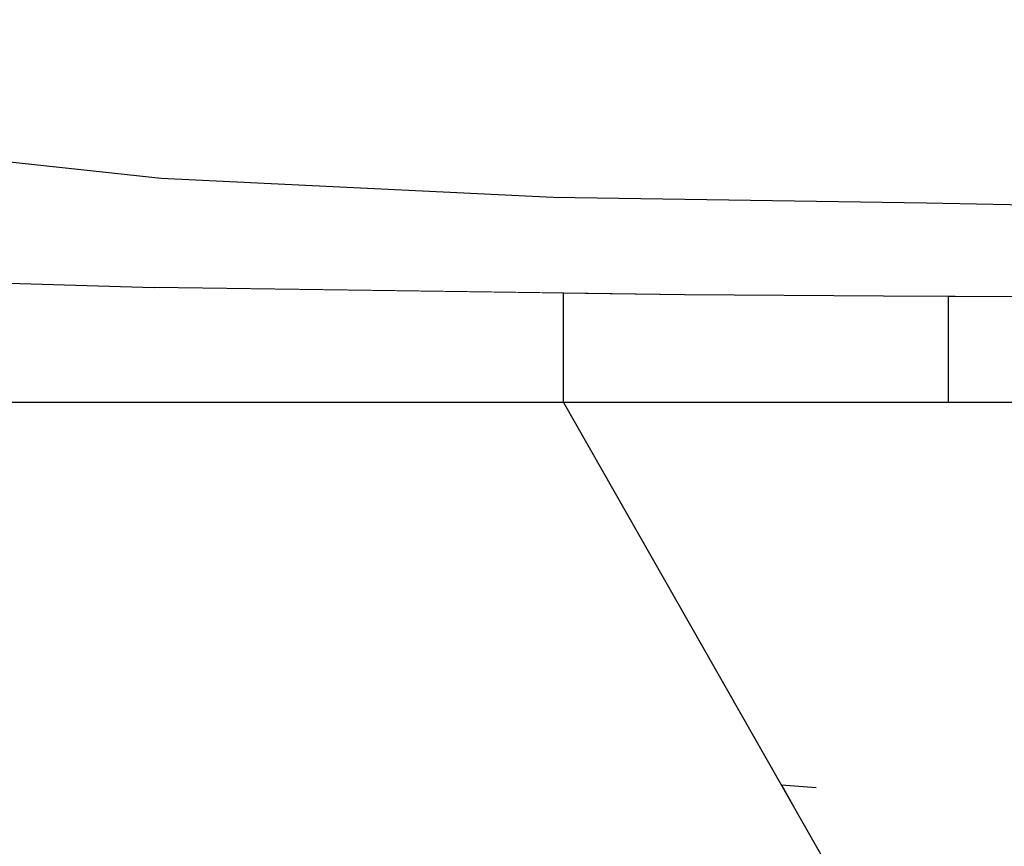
# Model space of a CAD drawing. Header units: millimetres. Extents: x -36478 to 31050, y -14815 to 11827.
# Tile 649 of 656: x -1323 to -1232, y 3764 to 3840. Entities that reach past the tile are written whole.
import ezdxf

# ---------------------------------------------------------------- set-up
doc = ezdxf.new("R2010")
doc.units = ezdxf.units.MM
doc.header["$MEASUREMENT"] = 0
doc.linetypes.add('Wipeout_Contour', pattern=[1000, 0, -1000])
for name, color, linetype in [('Nové_Interiér - nábytek', 7, 'Continuous'), ('Nové_Kóty - SP', 7, 'Continuous'), ('Nové_Výplně - Povrchové', 7, 'Continuous')]:
    doc.layers.add(name, color=color, linetype=linetype)
doc.styles.add('GENEROVANÝ_STYL_2', font='txt')
doc.dimstyles.new('GENEROVANÝ_STYL__1', dxfattribs={"dimtxt": 125, "dimasz": 190, "dimexe": 0.18, "dimexo": 300, "dimgap": 0, "dimtad": 1, "dimdec": 0, "dimzin": 0, "dimdsep": 46, "dimtxsty": 'GENEROVANÝ_STYL_2', "dimblk": 'ARROWHEAD_6', "dimblk1": 'ARROWHEAD_6', "dimblk2": 'ARROWHEAD_6', "dimcen": 0.09, "dimclrd": 1, "dimclre": 1, "dimclrt": 1, "dimazin": 0, "dimtfac": 1, "dimtdec": 4, "dimtmove": 0, "dimatfit": 3, "dimfxl": 1, "dimtolj": 1, "dimtzin": 0, "dimarcsym": 0})

# ---------------------------------------------------------------- blocks, each defined once
blk = doc.blocks.new('*D6333')
at = {"layer": 'Nové_Kóty - SP', "color": 1, "linetype": 'Continuous', "lineweight": 25}
for p, q in [((1592.495, 10900.318), (1592.495, 11050.318)), ((1692.495, 10800.318), (1492.495, 11000.318)), ((1779.995, 10900.318), (1292.495, 10900.318)), ((1592.495, 200), (1592.495, 10900.318)), ((1492.495, 300), (1692.495, 100)), ((1779.995, 200), (1292.495, 200)), ((1592.495, -398.512), (1592.495, 200))]:
    blk.add_line(p, q, dxfattribs=at)
at = {"layer": 'Nové_Kóty - SP', "color": 1, "lineweight": 25, "insert": (1567.495, 5289.016), "char_height": 125, "attachment_point": 7, "rotation": 90, "style": 'GENEROVANÝ_STYL_2'}
blk.add_mtext('\\A1;{\\pql;\\fArial|b0|i0|c0|p38;10\xa0700}', dxfattribs=at)
blk = doc.blocks.new('ARROWHEAD_6')
at = {"color": 0, "linetype": 'Continuous', "lineweight": 0}
for p, q in [((-0.5, -0.5), (0.5, 0.5)), ((0, 0), (-1, 0))]:
    blk.add_line(p, q, dxfattribs=at)
blk = doc.blocks.new('*D6426')
at = {"layer": 'Nové_Kóty - SP', "color": 1, "linetype": 'Continuous', "lineweight": 25}
for p, q in [((-3281.299, 5680), (-3081.299, 5480)), ((-2993.799, 5580), (-3481.299, 5580)), ((-3181.299, 3480), (-3181.299, 5580)), ((-3281.299, 3580), (-3081.299, 3380)), ((-2881.299, 3480), (-3368.799, 3480))]:
    blk.add_line(p, q, dxfattribs=at)
at = {"layer": 'Nové_Kóty - SP', "color": 1, "lineweight": 25, "insert": (-3206.299, 4316.286), "char_height": 125, "attachment_point": 7, "rotation": 90, "style": 'GENEROVANÝ_STYL_2'}
blk.add_mtext('\\A1;{\\pql;\\fArial|b0|i0|c0|p38;2\xa0100}', dxfattribs=at)
blk = doc.blocks.new('*D6432')
at = {"layer": 'Nové_Kóty - SP', "color": 1, "linetype": 'Continuous', "lineweight": 25}
for p, q in [((-4619.033, 6279.617), (-4819.033, 6479.617)), ((-4419.033, 6379.617), (-4906.533, 6379.617)), ((-4719.033, 3480), (-4719.033, 6379.617)), ((-4819.033, 3580), (-4619.033, 3380)), ((-4419.033, 3480), (-4906.533, 3480))]:
    blk.add_line(p, q, dxfattribs=at)
at = {"layer": 'Nové_Kóty - SP', "color": 1, "lineweight": 25, "char_height": 125, "attachment_point": 7, "rotation": 90, "style": 'GENEROVANÝ_STYL_2'}
for s, insert in [('\\A1;{\\pql;\\fArial|b0|i0|c0|p38;100}', (-4744.033, 5995.044)), ('\\A1;{\\pql;\\fArial|b0|i0|c0|p38;2\xa0900}', (-4744.033, 4573.808))]:
    blk.add_mtext(s, dxfattribs=dict(at, insert=insert))
blk = doc.blocks.new('*D6441')
at = {"layer": 'Nové_Kóty - SP', "color": 1, "linetype": 'Continuous', "lineweight": 25}
for p, q in [((-2766.077, 6230), (-2766.077, 6380)), ((-2666.077, 6130), (-2866.077, 6330)), ((-2466.077, 6230), (-2953.577, 6230)), ((-2766.077, 3480), (-2766.077, 6230)), ((-2866.077, 3580), (-2666.077, 3380)), ((-2666.077, 3330.351), (-2866.077, 3530.351)), ((-2466.077, 3480), (-2953.577, 3480))]:
    blk.add_line(p, q, dxfattribs=at)
at = {"layer": 'Nové_Kóty - SP', "color": 1, "lineweight": 25, "char_height": 125, "attachment_point": 7, "rotation": 90, "style": 'GENEROVANÝ_STYL_2'}
for s, insert in [('\\A1;{\\pql;\\fArial|b0|i0|c0|p38;2\xa0750}', (-2791.077, 4641.286)), ('\\A1;{\\pql;\\fArial|b0|i0|c0|p38;50}', (-2613.267, 3511.341))]:
    blk.add_mtext(s, dxfattribs=dict(at, insert=insert))

msp = doc.modelspace()

# ---------------------------------------------------------------- wipeouts: each hides what was drawn before it
at = {"color": 254, "linetype": 'Wipeout_Contour', "lineweight": 0, "ltscale": 12181.18148}
msp.add_wipeout([(-1279.691, 3835.697), (-1333.269, 3838.945), (-1332.402, 3850.152)], dxfattribs=at).dxf.layer = 'Nové_Výplně - Povrchové'
at = {"color": 254, "linetype": 'Wipeout_Contour', "lineweight": 0, "ltscale": 12138.489551}
msp.add_wipeout([(-1334.759, 3820.039), (-1319.235, 3818.446), (-1350.074, 3820.036)], dxfattribs=at).dxf.layer = 'Nové_Výplně - Povrchové'
at = {"color": 254, "linetype": 'Wipeout_Contour', "lineweight": 0, "ltscale": 12140.287393}
msp.add_wipeout([(-1338.16, 3816.734), (-1384.737, 3817.854), (-1310.926, 3815.572)], dxfattribs=at).dxf.layer = 'Nové_Výplně - Povrchové'
at = {"color": 254, "linetype": 'Wipeout_Contour', "lineweight": 0, "ltscale": 12023.080258}
msp.add_wipeout([(-1243.556, 3814.786), (-1229.822, 3814.758), (-1211.377, 3814.663)], dxfattribs=at).dxf.layer = 'Nové_Výplně - Povrchové'

# ---------------------------------------------------------------- next in the draw order: wipeouts: each hides what was drawn before it
at = {"color": 254, "linetype": 'Wipeout_Contour', "lineweight": 0, "ltscale": 12172.399869}
msp.add_wipeout([(-1279.691, 3835.697), (-1332.402, 3850.152), (-1279.518, 3847.049)], dxfattribs=at).dxf.layer = 'Nové_Výplně - Povrchové'
at = {"color": 254, "linetype": 'Wipeout_Contour', "lineweight": 0, "ltscale": 12125.699099}
msp.add_wipeout([(-1319.235, 3818.446), (-1305.023, 3817.295), (-1350.074, 3820.036)], dxfattribs=at).dxf.layer = 'Nové_Výplně - Povrchové'
at = {"color": 254, "linetype": 'Wipeout_Contour', "lineweight": 0, "ltscale": 12021.954275}
msp.add_wipeout([(-1227.269, 3814.716), (-1243.556, 3814.786), (-1211.377, 3814.663)], dxfattribs=at).dxf.layer = 'Nové_Výplně - Povrchové'

# ---------------------------------------------------------------- next in the draw order: wipeouts: each hides what was drawn before it
at = {"color": 254, "linetype": 'Wipeout_Contour', "lineweight": 0, "ltscale": 12166.631797}
msp.add_wipeout([(-1306.373, 3829.65), (-1332.61, 3831.717), (-1333.269, 3838.945)], dxfattribs=at).dxf.layer = 'Nové_Výplně - Povrchové'
at = {"color": 254, "linetype": 'Wipeout_Contour', "lineweight": 0, "ltscale": 12038.388658}
msp.add_wipeout([(-1243.556, 3814.786), (-1261.929, 3814.903), (-1229.822, 3814.758)], dxfattribs=at).dxf.layer = 'Nové_Výplně - Povrchové'

# ---------------------------------------------------------------- next in the draw order: wipeouts: each hides what was drawn before it
at = {"color": 254, "linetype": 'Wipeout_Contour', "lineweight": 0, "ltscale": 12125.010037}
msp.add_wipeout([(-1279.691, 3835.697), (-1279.529, 3826.921), (-1306.373, 3829.65)], dxfattribs=at).dxf.layer = 'Nové_Výplně - Povrchové'
at = {"color": 254, "linetype": 'Wipeout_Contour', "lineweight": 0, "ltscale": 12076.910047}
msp.add_wipeout([(-1279.085, 3815.881), (-1305.023, 3817.295), (-1261.929, 3814.903)], dxfattribs=at).dxf.layer = 'Nové_Výplně - Povrchové'

# ---------------------------------------------------------------- next in the draw order: wipeouts: each hides what was drawn before it
at = {"color": 254, "linetype": 'Wipeout_Contour', "lineweight": 0, "ltscale": 12153.893742}
msp.add_wipeout([(-1333.269, 3838.945), (-1279.691, 3835.697), (-1306.373, 3829.65)], dxfattribs=at).dxf.layer = 'Nové_Výplně - Povrchové'
at = {"color": 254, "linetype": 'Wipeout_Contour', "lineweight": 0, "ltscale": 12052.851825}
msp.add_wipeout([(-1237.473, 3814.907), (-1279.085, 3815.881), (-1261.929, 3814.903)], dxfattribs=at).dxf.layer = 'Nové_Výplně - Povrchové'

# ---------------------------------------------------------------- next in the draw order: wipeouts: each hides what was drawn before it
at = {"color": 254, "linetype": 'Wipeout_Contour', "lineweight": 0, "ltscale": 12123.477626}
msp.add_wipeout([(-1279.691, 3835.697), (-1227.298, 3834.617), (-1279.518, 3847.049)], dxfattribs=at).dxf.layer = 'Nové_Výplně - Povrchové'
at = {"color": 254, "linetype": 'Wipeout_Contour', "lineweight": 0, "ltscale": 12153.15279}
msp.add_wipeout([(-1310.27, 3825.682), (-1331.011, 3827.934), (-1332.61, 3831.717)], dxfattribs=at).dxf.layer = 'Nové_Výplně - Povrchové'
at = {"color": 254, "linetype": 'Wipeout_Contour', "lineweight": 0, "ltscale": 12097.044758}
msp.add_wipeout([(-1338.16, 3816.734), (-1310.926, 3815.572), (-1261.929, 3814.903)], dxfattribs=at).dxf.layer = 'Nové_Výplně - Povrchové'
at = {"color": 254, "linetype": 'Wipeout_Contour', "lineweight": 0, "ltscale": 12020.555125}
msp.add_wipeout([(-1237.473, 3814.907), (-1210.599, 3814.717), (-1229.822, 3814.758)], dxfattribs=at).dxf.layer = 'Nové_Výplně - Povrchové'

# ---------------------------------------------------------------- next in the draw order: wipeouts: each hides what was drawn before it
at = {"color": 254, "linetype": 'Wipeout_Contour', "lineweight": 0, "ltscale": 12118.068589}
msp.add_wipeout([(-1227.712, 3845.835), (-1279.518, 3847.049), (-1227.298, 3834.617)], dxfattribs=at).dxf.layer = 'Nové_Výplně - Povrchové'
at = {"color": 254, "linetype": 'Wipeout_Contour', "lineweight": 0, "ltscale": 12147.274852}
msp.add_wipeout([(-1332.61, 3831.717), (-1306.373, 3829.65), (-1310.27, 3825.682)], dxfattribs=at).dxf.layer = 'Nové_Výplně - Povrchové'
at = {"color": 254, "linetype": 'Wipeout_Contour', "lineweight": 0, "ltscale": 12129.927434}
msp.add_wipeout([(-1338.16, 3816.734), (-1350.074, 3820.036), (-1305.023, 3817.295)], dxfattribs=at).dxf.layer = 'Nové_Výplně - Povrchové'
at = {"color": 254, "linetype": 'Wipeout_Contour', "lineweight": 0, "ltscale": 12037.427087}
msp.add_wipeout([(-1229.822, 3814.758), (-1261.929, 3814.903), (-1237.473, 3814.907)], dxfattribs=at).dxf.layer = 'Nové_Výplně - Povrchové'

# ---------------------------------------------------------------- next in the draw order: wipeouts: each hides what was drawn before it
at = {"color": 254, "linetype": 'Wipeout_Contour', "lineweight": 0, "ltscale": 12125.039729}
msp.add_wipeout([(-1306.373, 3829.65), (-1279.529, 3826.921), (-1310.27, 3825.682)], dxfattribs=at).dxf.layer = 'Nové_Výplně - Povrchové'
at = {"color": 254, "linetype": 'Wipeout_Contour', "lineweight": 0, "ltscale": 12031.501791}
msp.add_wipeout([(-1237.473, 3814.907), (-1241.654, 3819.086), (-1207.407, 3818.482)], dxfattribs=at).dxf.layer = 'Nové_Výplně - Povrchové'
at = {"color": 254, "linetype": 'Wipeout_Contour', "lineweight": 0, "ltscale": 12097.165259}
msp.add_wipeout([(-1305.023, 3817.295), (-1338.16, 3816.734), (-1261.929, 3814.903)], dxfattribs=at).dxf.layer = 'Nové_Výplně - Povrchové'

# ---------------------------------------------------------------- next in the draw order: wipeouts: each hides what was drawn before it
at = {"color": 254, "linetype": 'Wipeout_Contour', "lineweight": 0, "ltscale": 12106.032203}
msp.add_wipeout([(-1253.205, 3827.934), (-1279.691, 3835.697), (-1279.529, 3826.921)], dxfattribs=at).dxf.layer = 'Nové_Výplně - Povrchové'
at = {"color": 254, "linetype": 'Wipeout_Contour', "lineweight": 0, "ltscale": 12067.34033}
msp.add_wipeout([(-1279.085, 3815.881), (-1241.654, 3819.086), (-1274.687, 3819.63)], dxfattribs=at).dxf.layer = 'Nové_Výplně - Povrchové'
at = {"color": 254, "linetype": 'Wipeout_Contour', "lineweight": 0, "ltscale": 12017.313147}
msp.add_wipeout([(-1237.473, 3814.907), (-1207.407, 3818.482), (-1210.599, 3814.717)], dxfattribs=at).dxf.layer = 'Nové_Výplně - Povrchové'

# ---------------------------------------------------------------- next in the draw order: wipeouts: each hides what was drawn before it
at = {"color": 254, "linetype": 'Wipeout_Contour', "lineweight": 0, "ltscale": 12072.424243}
msp.add_wipeout([(-1227.298, 3834.617), (-1228.573, 3826.052), (-1253.205, 3827.934)], dxfattribs=at).dxf.layer = 'Nové_Výplně - Povrchové'
at = {"color": 254, "linetype": 'Wipeout_Contour', "lineweight": 0, "ltscale": 12050.877881}
msp.add_wipeout([(-1279.085, 3815.881), (-1237.473, 3814.907), (-1241.654, 3819.086)], dxfattribs=at).dxf.layer = 'Nové_Výplně - Povrchové'

# ---------------------------------------------------------------- next in the draw order: wipeouts: each hides what was drawn before it
at = {"color": 254, "linetype": 'Wipeout_Contour', "lineweight": 0, "ltscale": 12097.971372}
msp.add_wipeout([(-1279.691, 3835.697), (-1253.205, 3827.934), (-1227.298, 3834.617)], dxfattribs=at).dxf.layer = 'Nové_Výplně - Povrchové'
at = {"color": 254, "linetype": 'Wipeout_Contour', "lineweight": 0, "ltscale": 12100.715888}
msp.add_wipeout([(-1305.023, 3817.295), (-1310.538, 3821.358), (-1274.687, 3819.63)], dxfattribs=at).dxf.layer = 'Nové_Výplně - Povrchové'

# ---------------------------------------------------------------- next in the draw order: wipeouts: each hides what was drawn before it
at = {"color": 254, "linetype": 'Wipeout_Contour', "lineweight": 0, "ltscale": 12077.44788}
msp.add_wipeout([(-1253.205, 3827.934), (-1274.073, 3823.927), (-1239.61, 3823.398)], dxfattribs=at).dxf.layer = 'Nové_Výplně - Povrchové'
at = {"color": 254, "linetype": 'Wipeout_Contour', "lineweight": 0, "ltscale": 12085.466244}
msp.add_wipeout([(-1305.023, 3817.295), (-1274.687, 3819.63), (-1279.085, 3815.881)], dxfattribs=at).dxf.layer = 'Nové_Výplně - Povrchové'

# ---------------------------------------------------------------- next in the draw order: wipeouts: each hides what was drawn before it
at = {"color": 254, "linetype": 'Wipeout_Contour', "lineweight": 0, "ltscale": 12093.751775}
msp.add_wipeout([(-1279.529, 3826.921), (-1274.073, 3823.927), (-1253.205, 3827.934)], dxfattribs=at).dxf.layer = 'Nové_Výplně - Povrchové'

# ---------------------------------------------------------------- next in the draw order: wipeouts: each hides what was drawn before it
at = {"color": 254, "linetype": 'Wipeout_Contour', "lineweight": 0, "ltscale": 12065.746031}
msp.add_wipeout([(-1253.205, 3827.934), (-1228.573, 3826.052), (-1239.61, 3823.398)], dxfattribs=at).dxf.layer = 'Nové_Výplně - Povrchové'
at = {"color": 254, "linetype": 'Wipeout_Contour', "lineweight": 0, "ltscale": 12109.788492}
msp.add_wipeout([(-1310.27, 3825.682), (-1279.529, 3826.921), (-1274.073, 3823.927)], dxfattribs=at).dxf.layer = 'Nové_Výplně - Povrchové'

# ---------------------------------------------------------------- next in the draw order: wipeouts: each hides what was drawn before it
at = {"color": 254, "linetype": 'Wipeout_Contour', "lineweight": 0, "ltscale": 12046.182875}
msp.add_wipeout([(-1206.773, 3822.779), (-1239.61, 3823.398), (-1228.573, 3826.052)], dxfattribs=at).dxf.layer = 'Nové_Výplně - Povrchové'
at = {"color": 254, "linetype": 'Wipeout_Contour', "lineweight": 0, "ltscale": 12128.720093}
msp.add_wipeout([(-1319.235, 3818.446), (-1331.538, 3823.673), (-1310.538, 3821.358)], dxfattribs=at).dxf.layer = 'Nové_Výplně - Povrchové'

# ---------------------------------------------------------------- next in the draw order: wipeouts: each hides what was drawn before it
at = {"color": 254, "linetype": 'Wipeout_Contour', "lineweight": 0, "ltscale": 12034.997902}
msp.add_wipeout([(-1239.61, 3823.398), (-1206.773, 3822.779), (-1206.831, 3820.423)], dxfattribs=at).dxf.layer = 'Nové_Výplně - Povrchové'
at = {"color": 254, "linetype": 'Wipeout_Contour', "lineweight": 0, "ltscale": 12113.791059}
msp.add_wipeout([(-1319.235, 3818.446), (-1310.538, 3821.358), (-1305.023, 3817.295)], dxfattribs=at).dxf.layer = 'Nové_Výplně - Povrchové'

# ---------------------------------------------------------------- next in the draw order: wipeouts: each hides what was drawn before it
at = {"color": 254, "linetype": 'Wipeout_Contour', "lineweight": 0, "ltscale": 12135.033778}
msp.add_wipeout([(-1334.759, 3820.039), (-1331.538, 3823.673), (-1319.235, 3818.446)], dxfattribs=at).dxf.layer = 'Nové_Výplně - Povrchové'
at = {"color": 254, "linetype": 'Wipeout_Contour', "lineweight": 0, "ltscale": 12042.509983}
msp.add_wipeout([(-1206.831, 3820.423), (-1239.668, 3821.041), (-1239.61, 3823.398)], dxfattribs=at).dxf.layer = 'Nové_Výplně - Povrchové'

# ---------------------------------------------------------------- next in the draw order: wipeouts: each hides what was drawn before it
at = {"color": 254, "linetype": 'Wipeout_Contour', "lineweight": 0, "ltscale": 12067.487688}
msp.add_wipeout([(-1239.61, 3823.398), (-1274.073, 3823.927), (-1239.668, 3821.041)], dxfattribs=at).dxf.layer = 'Nové_Výplně - Povrchové'

# ---------------------------------------------------------------- next in the draw order: wipeouts: each hides what was drawn before it
at = {"color": 254, "linetype": 'Wipeout_Contour', "lineweight": 0, "ltscale": 12075.623074}
msp.add_wipeout([(-1274.131, 3821.572), (-1239.668, 3821.041), (-1274.073, 3823.927)], dxfattribs=at).dxf.layer = 'Nové_Výplně - Povrchové'

# ---------------------------------------------------------------- next in the draw order: wipeouts: each hides what was drawn before it
at = {"color": 254, "linetype": 'Wipeout_Contour', "lineweight": 0, "ltscale": 12103.041547}
msp.add_wipeout([(-1310.27, 3825.682), (-1274.073, 3823.927), (-1274.131, 3821.572)], dxfattribs=at).dxf.layer = 'Nové_Výplně - Povrchové'
at = {"color": 254, "linetype": 'Wipeout_Contour', "lineweight": 0, "ltscale": 12028.831399}
msp.add_wipeout([(-1206.831, 3820.423), (-1207.407, 3818.482), (-1239.668, 3821.041)], dxfattribs=at).dxf.layer = 'Nové_Výplně - Povrchové'

# ---------------------------------------------------------------- next in the draw order: wipeouts: each hides what was drawn before it
at = {"color": 254, "linetype": 'Wipeout_Contour', "lineweight": 0, "ltscale": 12113.621726}
msp.add_wipeout([(-1274.131, 3821.572), (-1310.328, 3823.326), (-1310.27, 3825.682)], dxfattribs=at).dxf.layer = 'Nové_Výplně - Povrchové'
at = {"color": 254, "linetype": 'Wipeout_Contour', "lineweight": 0, "ltscale": 12037.405844}
msp.add_wipeout([(-1241.654, 3819.086), (-1239.668, 3821.041), (-1207.407, 3818.482)], dxfattribs=at).dxf.layer = 'Nové_Výplně - Povrchové'

# ---------------------------------------------------------------- next in the draw order: wipeouts: each hides what was drawn before it
at = {"color": 254, "linetype": 'Wipeout_Contour', "lineweight": 0, "ltscale": 12138.3821}
msp.add_wipeout([(-1331.011, 3827.934), (-1310.27, 3825.682), (-1310.328, 3823.326)], dxfattribs=at).dxf.layer = 'Nové_Výplně - Povrchové'
at = {"color": 254, "linetype": 'Wipeout_Contour', "lineweight": 0, "ltscale": 12061.755062}
msp.add_wipeout([(-1239.668, 3821.041), (-1274.131, 3821.572), (-1241.654, 3819.086)], dxfattribs=at).dxf.layer = 'Nové_Výplně - Povrchové'

# ---------------------------------------------------------------- next in the draw order: wipeouts: each hides what was drawn before it
at = {"color": 254, "linetype": 'Wipeout_Contour', "lineweight": 0, "ltscale": 12144.727515}
msp.add_wipeout([(-1310.328, 3823.326), (-1331.069, 3825.58), (-1331.011, 3827.934)], dxfattribs=at).dxf.layer = 'Nové_Výplně - Povrchové'
at = {"color": 254, "linetype": 'Wipeout_Contour', "lineweight": 0, "ltscale": 12070.531635}
msp.add_wipeout([(-1274.131, 3821.572), (-1274.687, 3819.63), (-1241.654, 3819.086)], dxfattribs=at).dxf.layer = 'Nové_Výplně - Povrchové'

# ---------------------------------------------------------------- next in the draw order: wipeouts: each hides what was drawn before it
at = {"color": 254, "linetype": 'Wipeout_Contour', "lineweight": 0, "ltscale": 12096.899876}
msp.add_wipeout([(-1274.131, 3821.572), (-1274.687, 3819.63), (-1310.328, 3823.326)], dxfattribs=at).dxf.layer = 'Nové_Výplně - Povrchové'

# ---------------------------------------------------------------- next in the draw order: wipeouts: each hides what was drawn before it
at = {"color": 254, "linetype": 'Wipeout_Contour', "lineweight": 0, "ltscale": 12107.992584}
msp.add_wipeout([(-1310.538, 3821.358), (-1310.328, 3823.326), (-1274.687, 3819.63)], dxfattribs=at).dxf.layer = 'Nové_Výplně - Povrchové'

# ---------------------------------------------------------------- next in the draw order: wipeouts: each hides what was drawn before it
at = {"color": 254, "linetype": 'Wipeout_Contour', "lineweight": 0, "ltscale": 12132.129514}
msp.add_wipeout([(-1310.328, 3823.326), (-1310.538, 3821.358), (-1331.069, 3825.58)], dxfattribs=at).dxf.layer = 'Nové_Výplně - Povrchové'
at = {"color": 254, "linetype": 'Wipeout_Contour', "lineweight": 0, "ltscale": 32458.480905}
msp.add_wipeout([(-1463.493, 3817.337), (-1463.493, 3805), (-1273.111, 3805), (-1273.111, 3815.056), (-1310.926, 3815.572), (-1384.737, 3817.854), (-1427.603, 3819.667), (-1447.936, 3819.766)], dxfattribs=at).dxf.layer = 'Nové_Výplně - Povrchové'

# ---------------------------------------------------------------- next in the draw order: wipeouts: each hides what was drawn before it
at = {"color": 254, "linetype": 'Wipeout_Contour', "lineweight": 0, "ltscale": 12139.145025}
msp.add_wipeout([(-1331.538, 3823.673), (-1331.069, 3825.58), (-1310.538, 3821.358)], dxfattribs=at).dxf.layer = 'Nové_Výplně - Povrchové'
at = {"color": 254, "linetype": 'Wipeout_Contour', "lineweight": 0, "ltscale": 24077.355756}
msp.add_wipeout([(-1261.929, 3814.903), (-1273.111, 3815.056), (-1273.111, 3805), (-1237.531, 3805), (-1237.531, 3814.76), (-1243.556, 3814.786)], dxfattribs=at).dxf.layer = 'Nové_Výplně - Povrchové'

# ---------------------------------------------------------------- next in the draw order: wipeouts: each hides what was drawn before it
at = {"color": 254, "linetype": 'Wipeout_Contour', "lineweight": 0, "ltscale": 76033.133659}
msp.add_wipeout([(-1227.269, 3814.716), (-1237.531, 3814.76), (-1237.531, 3805), (-1167.019, 3805), (-1167.019, 3835), (-1177.467, 3835), (-1177.257, 3833.774), (-1179.053, 3825.681), (-1179.166, 3825.257), (-1179.34, 3825.114), (-1179.687, 3824.673), (-1182.472, 3822.412), (-1182.53, 3820.057), (-1183.259, 3818.687), (-1183.547, 3818.173), (-1190.119, 3815.657), (-1192.009, 3814.707), (-1203.314, 3814.648), (-1211.377, 3814.663)], dxfattribs=at).dxf.layer = 'Nové_Výplně - Povrchové'

# ---------------------------------------------------------------- next in the draw order: wipeouts: each hides what was drawn before it
at = {"color": 254, "linetype": 'Wipeout_Contour', "lineweight": 0, "ltscale": 27779.339161}
msp.add_wipeout([(-1273.11, 3805), (-1252.981, 3769.639), (-1249.774, 3769.403), (-1251.31, 3766.704), (-1244.647, 3755), (-1159.256, 3755), (-1130.792, 3805)], dxfattribs=at).dxf.layer = 'Nové_Výplně - Povrchové'

# ---------------------------------------------------------------- next in the draw order: wipeouts: each hides what was drawn before it
at = {"color": 254, "linetype": 'Wipeout_Contour', "lineweight": 0, "ltscale": 16047.587201}
msp.add_wipeout([(-1273.11, 3805), (-1463.493, 3805), (-1385.671, 3755), (-1244.647, 3755)], dxfattribs=at).dxf.layer = 'Nové_Výplně - Povrchové'

# ---------------------------------------------------------------- next in the draw order: wipeouts: each hides what was drawn before it
at = {"color": 254, "linetype": 'Wipeout_Contour', "lineweight": 0, "ltscale": 11913.126028}
msp.add_wipeout([(-1252.981, 3769.639), (-1251.31, 3766.704), (-1249.774, 3769.403)], dxfattribs=at).dxf.layer = 'Nové_Výplně - Povrchové'

# ---------------------------------------------------------------- next in the draw order: wipeouts: each hides what was drawn before it
at = {"color": 254, "linetype": 'Wipeout_Contour', "lineweight": 0, "ltscale": 120221.199004}
msp.add_wipeout([(-3462.821, 4490), (-3435.726, 4490), (-3428.726, 4490), (-3428.726, 4470), (-3435.726, 4470), (-3462.821, 4470), (-3462.821, 3480.38), (-2611, 3480.38), (-2611, 4630), (-931.159, 4630), (-931.159, 4205), (-966.159, 4205), (-966.159, 3490), (-961.159, 3490), (-961.159, 3480.38), (-850.076, 3480.38), (-850.076, 4330), (-880.076, 4330), (-880.076, 4355), (-850.054, 4355), (-850.054, 6130), (-850.076, 6130), (-850.076, 6480), (-3462.821, 6480)], dxfattribs=at).dxf.layer = 'Nové_Výplně - Povrchové'

# ---------------------------------------------------------------- next in the draw order: linework, layer by layer
at = {"layer": 'Nové_Interiér - nábytek', "color": 1, "linetype": 'Continuous', "lineweight": 25}
for p, q in [((-1331.011, 3827.934), (-1310.27, 3825.682)), ((-1310.27, 3825.682), (-1274.073, 3823.927)), ((-1384.737, 3817.854), (-1310.926, 3815.572)), ((-1261.929, 3814.903), (-1310.926, 3815.572)), ((-1273.111, 3805), (-1273.111, 3815.056)), ((-1243.556, 3814.786), (-1261.929, 3814.903)), ((-1244.647, 3755), (-1273.111, 3805)), ((-1252.981, 3769.639), (-1249.774, 3769.403))]:
    msp.add_line(p, q, dxfattribs=at)

# ---------------------------------------------------------------- next in the draw order: wipeouts: each hides what was drawn before it
at = {"color": 254, "linetype": 'Wipeout_Contour', "lineweight": 0, "ltscale": 130043.688256}
msp.add_wipeout([(-1242.41, 3627.5), (-1242.41, 3619.778), (-1232.381, 3617.143), (-1016.159, 3573.195), (-1016.159, 3918.118), (-1027.622, 3913.59), (-1055.009, 3908.229), (-1074.706, 3906.732), (-1074.706, 3863.617), (-1070.834, 3860.276), (-1065.166, 3850.152), (-1062.431, 3838.945), (-1060.245, 3829.65), (-1062.822, 3826.921), (-1064.224, 3825.682), (-1064.281, 3823.326), (-1065.715, 3821.358), (-1067.928, 3819.63), (-1074.706, 3817.22), (-1074.706, 3805), (-1130.792, 3805), (-1155.029, 3762.425), (-1151.194, 3762.143), (-1147.669, 3762.143), (-1101.561, 3759.526), (-1101.747, 3754.533), (-1137.003, 3754.533), (-1158.253, 3756.761), (-1159.256, 3755), (-1222.375, 3755), (-1222.375, 3675), (-1232.393, 3675), (-1232.393, 3627.5)], dxfattribs=at).dxf.layer = 'Nové_Výplně - Povrchové'
at = {"color": 254, "linetype": 'Wipeout_Contour', "lineweight": 0, "ltscale": 95604.087362}
msp.add_wipeout([(-1581.341, 3627.5), (-1581.341, 3619.877), (-1572.731, 3617.143), (-1443.263, 3592.704), (-1308.733, 3617.143), (-1302.516, 3619.743), (-1302.516, 3627.5), (-1312.534, 3627.5), (-1312.534, 3675), (-1322.552, 3675), (-1322.552, 3755), (-1385.671, 3755), (-1463.493, 3805), (-1463.493, 3806.869), (-1470.01, 3807.11), (-1490.511, 3808.077), (-1501.655, 3809.016), (-1510.897, 3808.523), (-1510.897, 3805), (-1551.151, 3755), (-1561.214, 3755), (-1561.214, 3675), (-1571.278, 3675), (-1571.278, 3627.5)], dxfattribs=at).dxf.layer = 'Nové_Výplně - Povrchové'

# ---------------------------------------------------------------- next in the draw order: linework, layer by layer
at = {"layer": 'Nové_Interiér - nábytek', "color": 1, "linetype": 'Continuous', "lineweight": 25}
for p, q in [((-1274.073, 3823.927), (-1239.61, 3823.398)), ((-1239.61, 3823.398), (-1206.773, 3822.779)), ((-1227.269, 3814.716), (-1243.556, 3814.786)), ((-1237.531, 3805), (-1237.531, 3814.76)), ((-1463.493, 3805), (-1273.111, 3805)), ((-1273.111, 3805), (-1237.531, 3805)), ((-1237.531, 3805), (-1167.019, 3805))]:
    msp.add_line(p, q, dxfattribs=at)

# ---------------------------------------------------------------- next in the draw order: dimensions: what is measured, and where the dimension line sits
at = {"layer": 'Nové_Kóty - SP', "color": 1, "linetype": 'Continuous', "lineweight": 25}
for base, p1, p2, picture, middle in [((1592.495, 10900.318), (-1010.077, 200), (-4354.78, 10900.318), '*D6333', (1504.995, 5551.369)), ((-4719.033, 6379.617), (-849.792, 3480), (-4695.761, 6379.617), '*D6432', (-4806.533, 4788.514)), ((-2766.077, 6230), (-849.792, 3480), (-849.792, 6230), '*D6441', (-2853.577, 4855.992)), ((-3181.299, 5580), (-849.792, 3480), (-3488.33, 5580), '*D6426', (-3268.799, 4530.992))]:
    dim = msp.add_linear_dim(base=base, p1=p1, p2=p2, angle=90, dimstyle='GENEROVANÝ_STYL__1', dxfattribs=at)
    dim.commit()
    dim.dimension.update_dxf_attribs({"geometry": picture, "text_midpoint": middle, "dimtype": 160, "text_rotation": 90})

doc.saveas('drawing.dxf')
